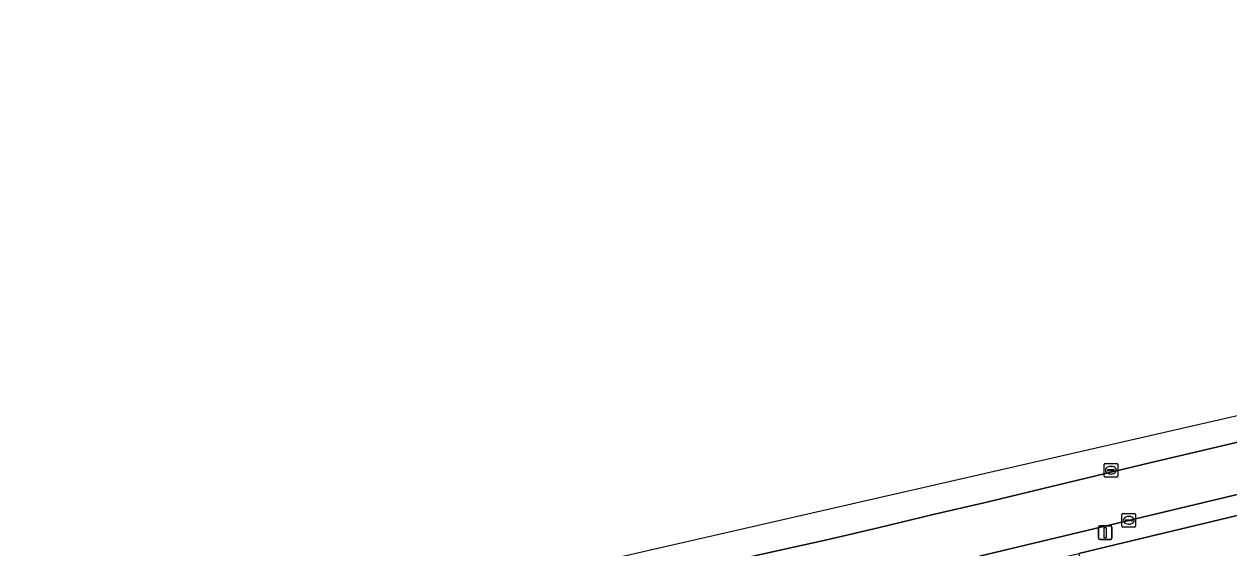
# Model space of a CAD drawing. Extents: x 157648 to 158502, y 379212 to 380938.
# Drawn here: x 158108.3 to 158196.6, y 380895.7 to 380934.1 of the extents above; entities that cross this region are included whole.
import ezdxf

# ---------------------------------------------------------------- set-up
doc = ezdxf.new("R2010")
doc.units = 0
for name, color, linetype in [('IMGEO_Kolk', 7, 'Continuous'), ('IMGEO_Lichtmast', 7, 'Continuous'), ('IMGEO_Rijbaan_lokaal_gesloten', 7, 'Continuous'), ('IMGEO_Rijbaan_regionaal_gesloten', 7, 'Continuous'), ('IMGEO_Rioolput', 7, 'Continuous'), ('IMGEO_Verkeerseiland_open', 7, 'Continuous')]:
    doc.layers.add(name, color=color, linetype=linetype)

msp = doc.modelspace()

# ---------------------------------------------------------------- linework, layer by layer
at = {"layer": 'IMGEO_Kolk'}
for p, q in [((158188.782, 380897.326), (158188.782, 380898.178)), ((158188.857, 380898.252), (158189.709, 380898.252)), ((158189.27, 380898.032), (158189.295, 380898.032)), ((158189.783, 380898.178), (158189.783, 380897.326)), ((158189.709, 380897.252), (158188.857, 380897.252)), ((158189.041, 380897.746), (158189.041, 380897.758)), ((158189.479, 380897.709), (158189.081, 380897.709)), ((158189.084, 380897.795), (158189.482, 380897.795)), ((158189.293, 380897.472), (158189.268, 380897.472)), ((158189.525, 380897.758), (158189.525, 380897.746))]:
    msp.add_line(p, q, dxfattribs=at)
for points in [[(158188.782, 380897.326), (158188.782, 380898.178)], [(158188.857, 380898.252), (158189.709, 380898.252)], [(158189.783, 380898.178), (158189.783, 380897.326)], [(158189.709, 380897.252), (158188.857, 380897.252)]]:
    msp.add_lwpolyline(points, dxfattribs=at)
for centre, radius, start, end in [((158188.859, 380898.176), 0.0765, 91.55205, 178.44795), ((158188.859, 380898.176), 0.0765, 91.55205, 178.44795), ((158189.707, 380898.176), 0.0765, 1.55205, 88.44795), ((158189.707, 380898.176), 0.0765, 1.55205, 88.44795), ((158188.859, 380897.328), 0.0765, 181.55205, 268.44795), ((158188.859, 380897.328), 0.0765, 181.55205, 268.44795), ((158189.081, 380897.755), 0.0403, 85.87752, 175.75265), ((158189.078, 380897.745), 0.0366, 178.93798, 274.71019), ((158189.482, 380897.752), 0.043, 264.86636, 352.45326), ((158189.486, 380897.757), 0.0386, 1.73085, 96.63898), ((158189.707, 380897.328), 0.0765, 271.55205, 358.44795), ((158189.707, 380897.328), 0.0765, 271.55205, 358.44795)]:
    msp.add_arc(centre, radius, start, end, dxfattribs=at)
for centre, major_axis, ratio, start_param, end_param in [((158189.269, 380897.752), (-0.387, 0.002), 0.722429, 4.712389, 7.853982), ((158189.294, 380897.752), (-0.39, 0.002), 0.717154, 1.570796, 4.712389)]:
    msp.add_ellipse(centre, major_axis=major_axis, ratio=ratio, start_param=start_param, end_param=end_param, dxfattribs=at)
at = {"layer": 'IMGEO_Lichtmast'}
for p, q in [((158187.054, 380896.452), (158187.054, 380897.252)), ((158187.054, 380897.252), (158187.054, 380896.452)), ((158187.154, 380897.352), (158187.944, 380897.352)), ((158187.944, 380897.352), (158187.154, 380897.352)), ((158188.044, 380897.252), (158188.044, 380896.452)), ((158188.044, 380896.452), (158188.044, 380897.252)), ((158187.944, 380896.352), (158187.154, 380896.352)), ((158187.154, 380896.352), (158187.944, 380896.352))]:
    msp.add_line(p, q, dxfattribs=at)
msp.add_lwpolyline([(158187.474, 380897.227), (158187.624, 380897.227), (158187.624, 380896.477), (158187.474, 380896.477), (158187.474, 380897.227)], dxfattribs=at)
for centre, start, end in [((158187.154, 380897.252), 90, 180), ((158187.154, 380897.252), 90, 180), ((158187.944, 380897.252), 0, 90), ((158187.944, 380897.252), 360, 90), ((158187.154, 380896.452), 180, 270), ((158187.154, 380896.452), 180, 270), ((158187.944, 380896.452), 270, 0), ((158187.944, 380896.452), 270, 0)]:
    msp.add_arc(centre, 0.1, start, end, dxfattribs=at)
at = {"layer": 'IMGEO_Rijbaan_lokaal_gesloten'}
msp.add_lwpolyline([(158201.827, 380899.202), (158188.963, 380896.127), (158185.622, 380895.329), (158189.039, 380880.951), (158192.403, 380881.745), (158198.513, 380883.189), (158198.683, 380882.333), (158199.653, 380882.597), (158199.974, 380883.586), (158205.367, 380884.878), (158204.377, 380888.514), (158204.341, 380888.738)], close=True, dxfattribs=at)
at = {"layer": 'IMGEO_Rijbaan_regionaal_gesloten'}
for points in [[(158322.666, 380934.145), (158125.833, 380889.066), (158052.871, 380883.253)], [(158108.098, 380883.225), (158111.93, 380883.562), (158115.871, 380883.958), (158119.805, 380884.419), (158121.91, 380884.621), (158125.792, 380885.125), (158129.602, 380885.619), (158139.469, 380887.076), (158145.241, 380887.993), (158149.175, 380888.767), (158157.971, 380890.35), (158178.311, 380895.13), (158178.332, 380895.132), (158227.57, 380906.91), (158227.589, 380906.916), (158234.792, 380908.812), (158245.832, 380911.345), (158257.255, 380914.069)], [(158206.828, 380905.74), (158190.824, 380901.973), (158186.862, 380901.016), (158182.9, 380900.059), (158178.87, 380899.085), (158174.94, 380898.189), (158170.912, 380897.206), (158167.147, 380896.325), (158162.936, 380895.386), (158154.938, 380893.603), (158150.8, 380892.763), (158146.534, 380891.945), (158142.255, 380891.198), (158137.39, 380890.404), (158133.427, 380889.78), (158129.369, 380889.282), (158125.45, 380888.8), (158121.554, 380888.322), (158117.534, 380887.901), (158113.411, 380887.469), (158109.527, 380887.093), (158101.556, 380886.409)], [(158101.556, 380886.409), (158109.527, 380887.093), (158113.411, 380887.469), (158117.534, 380887.901), (158121.554, 380888.322), (158125.45, 380888.8), (158129.369, 380889.282), (158133.427, 380889.78), (158137.39, 380890.404), (158142.255, 380891.198), (158146.534, 380891.945), (158150.8, 380892.763), (158154.938, 380893.603), (158162.936, 380895.386), (158167.147, 380896.325), (158170.912, 380897.206), (158174.94, 380898.189), (158178.87, 380899.085), (158182.9, 380900.059), (158186.862, 380901.016), (158190.824, 380901.973), (158206.828, 380905.74)]]:
    msp.add_lwpolyline(points, dxfattribs=at)
at = {"layer": 'IMGEO_Rioolput'}
for p, q in [((158187.469, 380901.001), (158187.469, 380901.853)), ((158187.544, 380901.927), (158188.396, 380901.927)), ((158187.728, 380901.421), (158187.728, 380901.433)), ((158187.771, 380901.47), (158188.169, 380901.47)), ((158187.957, 380901.707), (158187.982, 380901.707)), ((158188.212, 380901.433), (158188.212, 380901.421)), ((158188.47, 380901.853), (158188.47, 380901.001)), ((158188.396, 380900.927), (158187.544, 380900.927)), ((158188.166, 380901.384), (158187.768, 380901.384)), ((158187.98, 380901.147), (158187.955, 380901.147))]:
    msp.add_line(p, q, dxfattribs=at)
for points in [[(158187.469, 380901.001), (158187.469, 380901.853)], [(158187.544, 380901.927), (158188.396, 380901.927)], [(158188.47, 380901.853), (158188.47, 380901.001)], [(158188.396, 380900.927), (158187.544, 380900.927)]]:
    msp.add_lwpolyline(points, dxfattribs=at)
for centre, radius, start, end in [((158187.546, 380901.851), 0.0765, 91.55205, 178.44795), ((158187.546, 380901.851), 0.0765, 91.55205, 178.44795), ((158187.768, 380901.43), 0.0403, 85.87752, 175.75265), ((158187.765, 380901.42), 0.0366, 178.93798, 274.71019), ((158188.169, 380901.427), 0.043, 264.86636, 352.45326), ((158188.173, 380901.432), 0.0386, 1.73085, 96.63898), ((158188.394, 380901.851), 0.0765, 1.55205, 88.44795), ((158188.394, 380901.851), 0.0765, 1.55205, 88.44795), ((158187.546, 380901.003), 0.0765, 181.55205, 268.44795), ((158187.546, 380901.003), 0.0765, 181.55205, 268.44795), ((158188.394, 380901.003), 0.0765, 271.55205, 358.44795), ((158188.394, 380901.003), 0.0765, 271.55205, 358.44795)]:
    msp.add_arc(centre, radius, start, end, dxfattribs=at)
for centre, major_axis, ratio, start_param, end_param in [((158187.956, 380901.427), (-0.387, 0.002), 0.722429, 4.712389, 7.853982), ((158187.981, 380901.427), (-0.39, 0.002), 0.717154, 1.570796, 4.712389)]:
    msp.add_ellipse(centre, major_axis=major_axis, ratio=ratio, start_param=start_param, end_param=end_param, dxfattribs=at)
at = {"layer": 'IMGEO_Verkeerseiland_open'}
for points in [[(158227.57, 380906.91), (158178.332, 380895.132)], [(158188.963, 380896.127), (158201.827, 380899.202), (158202.18, 380899.286)], [(158178.69, 380893.672), (158185.622, 380895.329), (158188.963, 380896.127)]]:
    msp.add_lwpolyline(points, dxfattribs=at)

doc.saveas('drawing.dxf')
